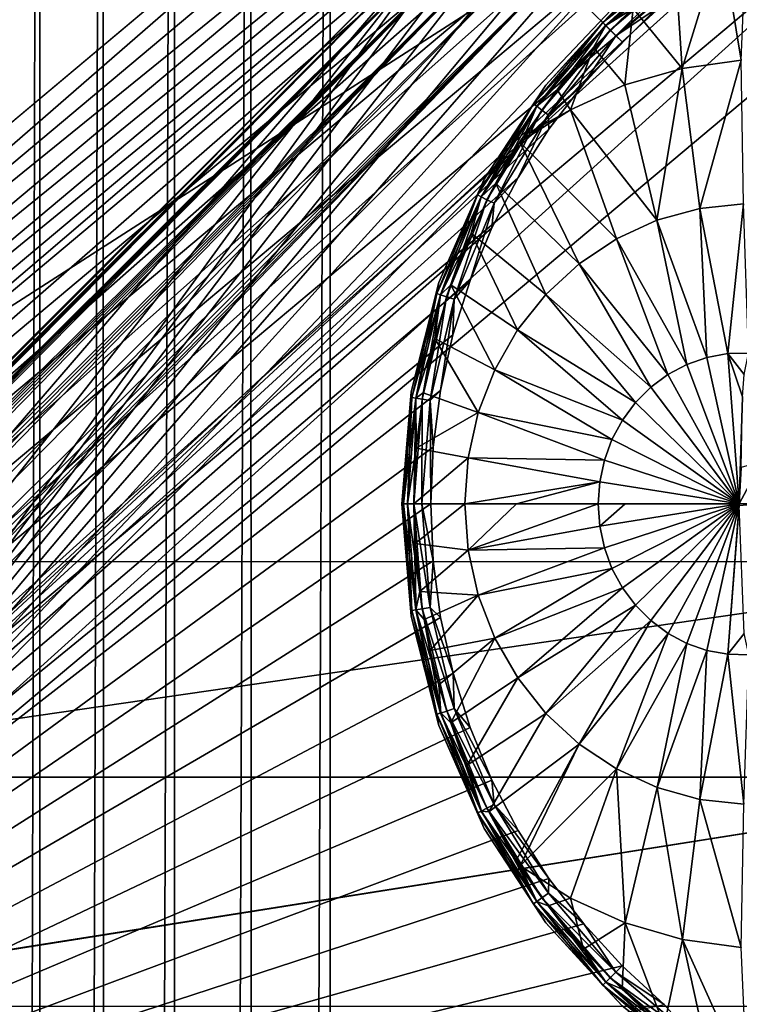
# Model space of a CAD drawing. Header units: metres. Extents: x -206 to 75, y -104 to 104.
# Tile 427 of 656: x -102.42 to -97.41, y 45.5 to 52.35. Entities that reach past the tile are written whole.
import ezdxf

# ---------------------------------------------------------------- set-up
doc = ezdxf.new("R2010")
doc.units = ezdxf.units.M
doc.layers.add('solid_01_1-CONSUMER_THERM_B_125288', color=7, linetype='CONTINUOUS')

msp = doc.modelspace()

# ---------------------------------------------------------------- linework, layer by layer
at = {"layer": 'solid_01_1-CONSUMER_THERM_B_125288'}
for points in [[(-106.887138, 47.939438, 1.5), (-97.174187, 56.091938, 1.5), (-200.514557, 74.966148, 1.5)], [(-102.65712, 64.672234), (-102.284088, 64.263168), (-102.638596, -64.711922)], [(-102.284088, 64.263168), (-102.265686, -64.30275), (-102.638596, -64.711922)], [(-102.284088, 64.263168), (-101.842255, 63.929611), (-102.265686, -64.30275)], [(-101.842255, 63.929611), (-101.823944, -63.969063), (-102.265686, -64.30275)], [(-101.842255, 63.929611), (-101.346649, 63.682919), (-101.823944, -63.969063)], [(-101.346649, 63.682919), (-101.328407, -63.722233), (-101.823944, -63.969063)], [(-101.346649, 63.682919), (-100.814156, 63.531498), (-101.328407, -63.722233)], [(-76.404617, 63.580017, 75.400002), (-185.604614, 63.572178, 75.400002), (-92.716316, 42.429672, 75.400002)], [(-185.604614, 63.572178, 75.400002), (-93.500069, 42.491352, 75.400002), (-92.716316, 42.429672, 75.400002)], [(-185.604614, 63.572178, 75.400002), (-168.500076, 42.491318, 75.400002), (-93.500069, 42.491352, 75.400002)], [(-100.814156, 63.531498), (-100.795959, -63.570656), (-101.328407, -63.722233)], [(-100.814156, 63.531498), (-100.262909, 63.480499), (-100.795959, -63.570656)], [(-100.262909, 63.480499), (-100.244728, -63.519501), (-100.795959, -63.570656)], [(-96.262909, 63.481071), (-100.244728, -63.519501), (-100.262909, 63.480499)], [(-96.262909, 63.481071), (-96.244728, -63.518929), (-100.244728, -63.519501)], [(-106.74334, 47.768116, 1.525335), (-97.174187, 56.091938, 1.5), (-106.887138, 47.939438, 1.5)], [(-97.030815, 55.921124, 1.525184), (-97.174187, 56.091938, 1.5), (-106.74334, 47.768116, 1.525335)], [(-96.894142, 55.758289, 1.599859), (-97.030815, 55.921124, 1.525184), (-106.74334, 47.768116, 1.525335)], [(-96.894142, 55.758289, 1.599859), (-106.74334, 47.768116, 1.525335), (-106.606697, 47.605324, 1.600154)], [(-96.77169, 55.612396, 1.720235), (-96.894142, 55.758289, 1.599859), (-106.606697, 47.605324, 1.600154)], [(-96.77169, 55.612396, 1.720235), (-106.606697, 47.605324, 1.600154), (-106.484299, 47.459492, 1.720659)], [(-96.66967, 55.490849, 1.8802), (-96.77169, 55.612396, 1.720235), (-106.484299, 47.459492, 1.720659)], [(-96.66967, 55.490849, 1.8802), (-106.484299, 47.459492, 1.720659), (-106.382347, 47.338028, 1.880731)], [(-96.66967, 55.490849, 1.8802), (-106.382347, 47.338028, 1.880731), (-106.306274, 47.247391, 2.071429)], [(-96.66967, 55.490849, 1.8802), (-106.306274, 47.247391, 2.071429), (-96.593323, 55.399895, 2.071429)], [(-96.593323, 55.399895, 2.071429), (-106.306274, 47.247391, 2.071429), (-106.15197, 47.063553, 2.474663)], [(-96.439018, 55.216053, 2.474663), (-96.593323, 55.399895, 2.071429), (-106.15197, 47.063553, 2.474663)], [(-96.439018, 55.216053, 2.474663), (-106.15197, 47.063553, 2.474663), (-105.951935, 46.825233, 2.825941)], [(-96.23877, 54.97747, 2.826262), (-96.439018, 55.216053, 2.474663), (-105.951935, 46.825233, 2.825941)], [(-94.904015, 55.228691, 72.400002), (-105.25354, 48.577946, 72.400002), (-102.325867, 53.848759, 72.400002)], [(-94.904015, 55.228691, 72.400002), (-94.903542, 48.57869, 72.400002), (-105.25354, 48.577946, 72.400002)], [(-96.23877, 54.97747, 2.826262), (-105.951935, 46.825233, 2.825941), (-105.713226, 46.540829, 3.112886)], [(-95.999763, 54.692722, 3.113388), (-96.23877, 54.97747, 2.826262), (-105.713226, 46.540829, 3.112886)], [(-95.481506, 54.962761, 3.5), (-95.141167, 53.669785, 3.5), (-104.854118, 45.517281, 3.5)], [(-95.481506, 54.962761, 3.5), (-104.854118, 45.517281, 3.5), (-95.949623, 54.907352, 3.5)], [(-95.949623, 54.907352, 3.5), (-104.854118, 45.517281, 3.5), (-96.411331, 54.815514, 3.5)], [(-96.411331, 54.815514, 3.5), (-104.854118, 45.517281, 3.5), (-96.865028, 54.687561, 3.5)], [(-95.999763, 54.692722, 3.113388), (-105.713226, 46.540829, 3.112886), (-105.444244, 46.220364, 3.325387)], [(-95.730453, 54.371861, 3.325905), (-95.999763, 54.692722, 3.113388), (-105.444244, 46.220364, 3.325387)], [(-96.865028, 54.687561, 3.5), (-104.854118, 45.517281, 3.5), (-97.306938, 54.524525, 3.5)], [(-97.306938, 54.524525, 3.5), (-104.854118, 45.517281, 3.5), (-97.734703, 54.327328, 3.5)], [(-95.730453, 54.371861, 3.325905), (-105.444244, 46.220364, 3.325387), (-105.154472, 45.875126, 3.455959)], [(-95.440338, 54.026215, 3.45631), (-95.730453, 54.371861, 3.325905), (-105.154472, 45.875126, 3.455959)], [(-97.734703, 54.327328, 3.5), (-104.854118, 45.517281, 3.5), (-98.145988, 54.096996, 3.5)], [(-98.145988, 54.096996, 3.5), (-104.854118, 45.517281, 3.5), (-98.537407, 53.835457, 3.5)], [(-95.440338, 54.026215, 3.45631), (-105.154472, 45.875126, 3.455959), (-104.854118, 45.517281, 3.5)], [(-95.440338, 54.026215, 3.45631), (-104.854118, 45.517281, 3.5), (-95.141167, 53.669785, 3.5)], [(-105.25354, 48.577946, 72.400002), (-102.749229, 53.245037, 72.400002), (-102.325867, 53.848759, 72.400002)], [(-98.537407, 53.835457, 3.5), (-104.854118, 45.517281, 3.5), (-98.9076, 53.543625, 3.5)], [(-98.9076, 53.543625, 3.5), (-104.854118, 45.517281, 3.5), (-99.253479, 53.223888, 3.5)], [(-108.588097, 43.855423, 12.717447), (-99.235924, 53.206337, 12.721427), (-99.253479, 53.223888, 12.5)], [(-108.572327, 43.885719, 12.664712), (-108.588097, 43.855423, 12.717447), (-99.253479, 53.223888, 12.5)], [(-108.556305, 43.91111, 12.618376), (-108.572327, 43.885719, 12.664712), (-99.253479, 53.223888, 12.5)], [(-108.54277, 43.930534, 12.575701), (-108.556305, 43.91111, 12.618376), (-99.253479, 53.223888, 12.5)], [(-108.534256, 43.942188, 12.535916), (-108.54277, 43.930534, 12.575701), (-99.253479, 53.223888, 12.5)], [(-108.534256, 43.942188, 12.535916), (-99.253479, 53.223888, 12.5), (-108.531647, 43.945709, 12.5)], [(-108.531647, 43.945709, 3.5), (-99.253479, 53.223888, 3.5), (-107.246277, 43.942844, 3.5)], [(-108.531647, 43.945709, 3.5), (-99.253479, 53.223888, 12.5), (-99.253479, 53.223888, 3.5)], [(-108.531647, 43.945709, 3.5), (-108.531647, 43.945709, 12.5), (-99.253479, 53.223888, 12.5)], [(-99.253479, 53.223888, 3.5), (-106.001419, 44.662479, 3.5), (-107.246277, 43.942844, 3.5)], [(-99.253479, 53.223888, 3.5), (-104.854118, 45.517281, 3.5), (-106.001419, 44.662479, 3.5)], [(-108.602119, 43.802258, 12.817101), (-108.60112, 43.783543, 12.856084), (-99.235924, 53.206337, 12.721427)], [(-108.599785, 43.820675, 12.780789), (-108.602119, 43.802258, 12.817101), (-99.235924, 53.206337, 12.721427)], [(-108.60112, 43.783543, 12.856084), (-108.596008, 43.765255, 12.896791), (-99.235924, 53.206337, 12.721427)], [(-108.588097, 43.855423, 12.717447), (-108.599785, 43.820675, 12.780789), (-99.235924, 53.206337, 12.721427)], [(-108.596008, 43.765255, 12.896791), (-99.183731, 53.15414, 12.933075), (-99.235924, 53.206337, 12.721427)], [(-108.596008, 43.765255, 12.896791), (-108.586502, 43.747326, 12.938953), (-99.183731, 53.15414, 12.933075)], [(-108.586502, 43.747326, 12.938953), (-108.572311, 43.729706, 12.982288), (-99.183731, 53.15414, 12.933075)], [(-108.572311, 43.729706, 12.982288), (-108.552582, 43.711796, 13.02775), (-99.183731, 53.15414, 12.933075)], [(-108.552582, 43.711796, 13.02775), (-108.526756, 43.693317, 13.075119), (-99.183731, 53.15414, 12.933075)], [(-108.526756, 43.693317, 13.075119), (-99.09951, 53.069916, 13.122963), (-99.183731, 53.15414, 12.933075)], [(-108.526756, 43.693317, 13.075119), (-108.494141, 43.673916, 13.124171), (-99.09951, 53.069916, 13.122963)], [(-108.494141, 43.673916, 13.124171), (-108.454575, 43.653454, 13.173878), (-99.09951, 53.069916, 13.122963)], [(-108.454575, 43.653454, 13.173878), (-108.408157, 43.631794, 13.223137), (-99.09951, 53.069916, 13.122963)], [(-108.408157, 43.631794, 13.223137), (-108.355202, 43.609009, 13.270741), (-99.09951, 53.069916, 13.122963)], [(-108.355202, 43.609009, 13.270741), (-98.987495, 52.957905, 13.281551), (-99.09951, 53.069916, 13.122963)], [(-97.399971, 52.070324, 17.7449), (-97.359352, 53.013897, 17.260666), (-97.537476, 52.904751, 17.260666)], [(-108.355202, 43.609009, 13.270741), (-108.296829, 43.585407, 13.315196), (-98.987495, 52.957905, 13.281551)], [(-108.296829, 43.585407, 13.315196), (-108.233696, 43.561337, 13.35567), (-98.987495, 52.957905, 13.281551)], [(-108.233696, 43.561337, 13.35567), (-108.166939, 43.537483, 13.39128), (-98.987495, 52.957905, 13.281551)], [(-108.166939, 43.537483, 13.39128), (-98.853317, 52.823727, 13.400871), (-98.987495, 52.957905, 13.281551)], [(-97.810188, 52.01445, 17.615782), (-97.537476, 52.904751, 17.260666), (-97.854874, 52.681149, 17.260666)], [(-97.399971, 52.070324, 17.7449), (-97.537476, 52.904751, 17.260666), (-97.810188, 52.01445, 17.615782)], [(-108.166939, 43.537483, 13.39128), (-108.028168, 43.494442, 13.445751), (-98.853317, 52.823727, 13.400871)], [(-108.028168, 43.494442, 13.445751), (-98.70372, 52.674129, 13.474928), (-98.853317, 52.823727, 13.400871)], [(-97.797615, 52.815762, 13.638197), (-98.363152, 52.332607, 13.638197), (-98.228432, 52.475471, 13.7)], [(-98.343033, 52.312496, 13.582392), (-98.363152, 52.332607, 13.638197), (-97.797615, 52.815762, 13.638197)], [(-98.228432, 52.475471, 17.098219), (-98.363083, 52.332539, 17.160311), (-97.797554, 52.815685, 17.160311)], [(-97.780655, 52.792435, 17.216368), (-97.797554, 52.815685, 17.160311), (-98.363083, 52.332539, 17.160311)], [(-97.780891, 52.792751, 13.582392), (-98.343033, 52.312496, 13.582392), (-97.797615, 52.815762, 13.638197)], [(-97.780655, 52.792435, 17.216368), (-98.363083, 52.332539, 17.160311), (-98.342758, 52.312218, 17.216368)], [(-98.311699, 52.281166, 13.538123), (-98.343033, 52.312496, 13.582392), (-97.780891, 52.792751, 13.582392)], [(-97.780655, 52.792435, 17.216368), (-98.342758, 52.312218, 17.216368), (-97.854874, 52.681149, 17.260666)], [(-97.754837, 52.756908, 13.538123), (-98.311699, 52.281166, 13.538123), (-97.780891, 52.792751, 13.582392)], [(-97.754837, 52.756908, 13.538123), (-98.272217, 52.241695, 13.50973), (-98.311699, 52.281166, 13.538123)], [(-97.754837, 52.756908, 13.538123), (-97.722015, 52.711746, 13.50973), (-98.272217, 52.241695, 13.50973)], [(-108.028168, 43.494442, 13.445751), (-107.893997, 43.464863, 13.477894), (-98.70372, 52.674129, 13.474928)], [(-107.893997, 43.464863, 13.477894), (-107.774193, 43.453541, 13.493205), (-98.70372, 52.674129, 13.474928)], [(-107.774193, 43.453541, 13.493205), (-107.67115, 43.459949, 13.498845), (-98.70372, 52.674129, 13.474928)], [(-107.67115, 43.459949, 13.498845), (-107.581902, 43.481243, 13.5), (-98.70372, 52.674129, 13.474928)], [(-98.70372, 52.674129, 13.474928), (-107.581902, 43.481243, 13.5), (-98.546371, 52.516781, 13.5)], [(-98.342758, 52.312218, 17.216368), (-98.152573, 52.431942, 17.260666), (-97.854874, 52.681149, 17.260666)], [(-98.272217, 52.241695, 13.50973), (-97.722015, 52.711746, 13.50973), (-97.936272, 52.466114, 13.5)], [(-97.810188, 52.01445, 17.615782), (-97.854874, 52.681149, 17.260666), (-98.152573, 52.431942, 17.260666)], [(-98.228889, 52.197865, 13.5), (-98.546371, 52.516781, 13.5), (-107.581902, 43.481243, 13.5)], [(-98.228432, 52.475471, 17.098219), (-98.759674, 51.89822, 17.098219), (-98.363083, 52.332539, 17.160311)], [(-98.759674, 51.89822, 13.7), (-98.759674, 51.89822, 17.098219), (-98.228432, 52.475471, 17.098219)], [(-98.228432, 52.475471, 13.7), (-98.759674, 51.89822, 13.7), (-98.228432, 52.475471, 17.098219)], [(-98.363152, 52.332607, 13.638197), (-98.759674, 51.89822, 13.7), (-98.228432, 52.475471, 13.7)], [(-98.228889, 52.197865, 13.5), (-97.936272, 52.466114, 13.5), (-98.546371, 52.516781, 13.5)], [(-98.272217, 52.241695, 13.50973), (-97.936272, 52.466114, 13.5), (-98.228889, 52.197865, 13.5)], [(-98.342758, 52.312218, 17.216368), (-98.428543, 52.15884, 17.260666), (-98.152573, 52.431942, 17.260666)], [(-98.208931, 51.89901, 17.490274), (-98.152573, 52.431942, 17.260666), (-98.428543, 52.15884, 17.260666)], [(-97.810188, 52.01445, 17.615782), (-98.152573, 52.431942, 17.260666), (-98.208931, 51.89901, 17.490274)], [(-98.363152, 52.332607, 13.638197), (-98.846146, 51.766926, 13.638197), (-98.759674, 51.89822, 13.7)], [(-98.823135, 51.75021, 13.582392), (-98.846146, 51.766926, 13.638197), (-98.363152, 52.332607, 13.638197)], [(-98.759674, 51.89822, 17.098219), (-98.846069, 51.766872, 17.160311), (-98.363083, 52.332539, 17.160311)], [(-98.342758, 52.312218, 17.216368), (-98.363083, 52.332539, 17.160311), (-98.846069, 51.766872, 17.160311)], [(-98.343033, 52.312496, 13.582392), (-98.823135, 51.75021, 13.582392), (-98.363152, 52.332607, 13.638197)], [(-98.342758, 52.312218, 17.216368), (-98.846069, 51.766872, 17.160311), (-98.822815, 51.749981, 17.216368)], [(-98.787277, 51.724171, 13.538123), (-98.823135, 51.75021, 13.582392), (-98.343033, 52.312496, 13.582392)], [(-98.342758, 52.312218, 17.216368), (-98.822815, 51.749981, 17.216368), (-98.428543, 52.15884, 17.260666)], [(-98.311699, 52.281166, 13.538123), (-98.787277, 51.724171, 13.538123), (-98.343033, 52.312496, 13.582392)], [(-98.311699, 52.281166, 13.538123), (-98.742104, 51.69136, 13.50973), (-98.787277, 51.724171, 13.538123)], [(-98.311699, 52.281166, 13.538123), (-98.272217, 52.241695, 13.50973), (-98.742104, 51.69136, 13.50973)], [(-98.497002, 51.905132, 13.5), (-98.228889, 52.197865, 13.5), (-107.581902, 43.481243, 13.5)], [(-98.742104, 51.69136, 13.50973), (-98.272217, 52.241695, 13.50973), (-98.497002, 51.905132, 13.5)], [(-98.272217, 52.241695, 13.50973), (-98.228889, 52.197865, 13.5), (-98.497002, 51.905132, 13.5)], [(-98.822815, 51.749981, 17.216368), (-98.68087, 51.86372, 17.260666), (-98.428543, 52.15884, 17.260666)], [(-98.588364, 51.726265, 17.370842), (-98.428543, 52.15884, 17.260666), (-98.68087, 51.86372, 17.260666)], [(-98.208931, 51.89901, 17.490274), (-98.428543, 52.15884, 17.260666), (-98.588364, 51.726265, 17.370842)], [(-97.399971, 52.070324, 17.7449), (-97.810188, 52.01445, 17.615782), (-97.688469, 51.038456, 18.015265)], [(-97.399971, 52.070324, 17.7449), (-97.688469, 51.038456, 18.015265), (-97.382317, 51.071915, 18.111628)], [(-97.810188, 52.01445, 17.615782), (-98.208931, 51.89901, 17.490274), (-97.986069, 50.956024, 17.921593)], [(-97.810188, 52.01445, 17.615782), (-97.986069, 50.956024, 17.921593), (-97.688469, 51.038456, 18.015265)], [(-98.738586, 51.590145, 13.5), (-98.497002, 51.905132, 13.5), (-107.581902, 43.481243, 13.5)], [(-98.759674, 51.89822, 17.098219), (-99.18866, 51.241398, 17.098219), (-98.846069, 51.766872, 17.160311)], [(-99.18866, 51.241398, 13.7), (-99.18866, 51.241398, 17.098219), (-98.759674, 51.89822, 17.098219)], [(-98.759674, 51.89822, 13.7), (-99.18866, 51.241398, 13.7), (-98.759674, 51.89822, 17.098219)], [(-98.846146, 51.766926, 13.638197), (-99.18866, 51.241398, 13.7), (-98.759674, 51.89822, 13.7)], [(-98.822815, 51.749981, 17.216368), (-98.907829, 51.548592, 17.260666), (-98.68087, 51.86372, 17.260666)], [(-98.588364, 51.726265, 17.370842), (-98.68087, 51.86372, 17.260666), (-98.907829, 51.548592, 17.260666)], [(-98.742104, 51.69136, 13.50973), (-98.497002, 51.905132, 13.5), (-98.738586, 51.590145, 13.5)], [(-98.208931, 51.89901, 17.490274), (-98.588364, 51.726265, 17.370842), (-97.986069, 50.956024, 17.921593)], [(-98.846146, 51.766926, 13.638197), (-99.234703, 51.132656, 13.638197), (-99.18866, 51.241398, 13.7)], [(-99.209358, 51.119747, 13.582392), (-99.234703, 51.132656, 13.638197), (-98.846146, 51.766926, 13.638197)], [(-99.18866, 51.241398, 17.098219), (-99.234619, 51.132614, 17.160311), (-98.846069, 51.766872, 17.160311)], [(-98.822815, 51.749981, 17.216368), (-98.846069, 51.766872, 17.160311), (-99.234619, 51.132614, 17.160311)], [(-98.822815, 51.749981, 17.216368), (-99.234619, 51.132614, 17.160311), (-99.209007, 51.119568, 17.216368)], [(-98.823135, 51.75021, 13.582392), (-99.209358, 51.119747, 13.582392), (-98.846146, 51.766926, 13.638197)], [(-99.169876, 51.099636, 13.538123), (-99.209358, 51.119747, 13.582392), (-98.823135, 51.75021, 13.582392)], [(-98.822815, 51.749981, 17.216368), (-99.209007, 51.119568, 17.216368), (-98.907829, 51.548592, 17.260666)], [(-98.787277, 51.724171, 13.538123), (-99.169876, 51.099636, 13.538123), (-98.823135, 51.75021, 13.582392)], [(-98.787277, 51.724171, 13.538123), (-99.120125, 51.074295, 13.50973), (-99.169876, 51.099636, 13.538123)], [(-98.787277, 51.724171, 13.538123), (-98.742104, 51.69136, 13.50973), (-99.120125, 51.074295, 13.50973)], [(-98.588364, 51.726265, 17.370842), (-98.907829, 51.548592, 17.260666), (-98.939522, 51.499825, 17.260666)], [(-98.588364, 51.726265, 17.370842), (-98.939522, 51.499825, 17.260666), (-98.268036, 50.826584, 17.83284)], [(-98.588364, 51.726265, 17.370842), (-98.268036, 50.826584, 17.83284), (-97.986069, 50.956024, 17.921593)], [(-99.120125, 51.074295, 13.50973), (-98.742104, 51.69136, 13.50973), (-98.951797, 51.255302, 13.5)], [(-98.742104, 51.69136, 13.50973), (-98.738586, 51.590145, 13.5), (-98.951797, 51.255302, 13.5)], [(-98.951797, 51.255302, 13.5), (-98.738586, 51.590145, 13.5), (-107.581902, 43.481243, 13.5)], [(-99.209007, 51.119568, 17.216368), (-98.939522, 51.499825, 17.260666), (-98.907829, 51.548592, 17.260666)], [(-99.209007, 51.119568, 17.216368), (-99.107826, 51.215626, 17.260666), (-98.939522, 51.499825, 17.260666)], [(-98.527649, 50.653217, 17.75112), (-98.939522, 51.499825, 17.260666), (-99.107826, 51.215626, 17.260666)], [(-98.268036, 50.826584, 17.83284), (-98.939522, 51.499825, 17.260666), (-98.527649, 50.653217, 17.75112)], [(-99.135002, 50.903152, 13.5), (-98.951797, 51.255302, 13.5), (-107.581902, 43.481243, 13.5)], [(-99.18866, 51.241398, 17.098219), (-99.503693, 50.522926, 17.098219), (-99.234619, 51.132614, 17.160311)], [(-99.503693, 50.522926, 13.7), (-99.503693, 50.522926, 17.098219), (-99.18866, 51.241398, 17.098219)], [(-99.18866, 51.241398, 13.7), (-99.503693, 50.522926, 13.7), (-99.18866, 51.241398, 17.098219)], [(-99.234703, 51.132656, 13.638197), (-99.503693, 50.522926, 13.7), (-99.18866, 51.241398, 13.7)], [(-99.120125, 51.074295, 13.50973), (-98.951797, 51.255302, 13.5), (-99.135002, 50.903152, 13.5)], [(-99.209007, 51.119568, 17.216368), (-99.279457, 50.867161, 17.260666), (-99.107826, 51.215626, 17.260666)], [(-98.758743, 50.440048, 17.678375), (-99.107826, 51.215626, 17.260666), (-99.279457, 50.867161, 17.260666)], [(-98.527649, 50.653217, 17.75112), (-99.107826, 51.215626, 17.260666), (-98.758743, 50.440048, 17.678375)], [(-99.234703, 51.132656, 13.638197), (-99.519257, 50.445412, 13.638197), (-99.503693, 50.522926, 13.7)], [(-99.492203, 50.436626, 13.582392), (-99.519257, 50.445412, 13.638197), (-99.234703, 51.132656, 13.638197)], [(-99.503693, 50.522926, 17.098219), (-99.519165, 50.445381, 17.160311), (-99.234619, 51.132614, 17.160311)], [(-99.209007, 51.119568, 17.216368), (-99.234619, 51.132614, 17.160311), (-99.519165, 50.445381, 17.160311)], [(-99.209007, 51.119568, 17.216368), (-99.519165, 50.445381, 17.160311), (-99.491829, 50.436504, 17.216368)], [(-99.209358, 51.119747, 13.582392), (-99.492203, 50.436626, 13.582392), (-99.234703, 51.132656, 13.638197)], [(-99.450058, 50.422939, 13.538123), (-99.492203, 50.436626, 13.582392), (-99.209358, 51.119747, 13.582392)], [(-99.209007, 51.119568, 17.216368), (-99.491829, 50.436504, 17.216368), (-99.279457, 50.867161, 17.260666)], [(-99.169876, 51.099636, 13.538123), (-99.450058, 50.422939, 13.538123), (-99.209358, 51.119747, 13.582392)], [(-99.169876, 51.099636, 13.538123), (-99.396957, 50.405693, 13.50973), (-99.450058, 50.422939, 13.538123)], [(-99.169876, 51.099636, 13.538123), (-99.120125, 51.074295, 13.50973), (-99.396957, 50.405693, 13.50973)], [(-99.396957, 50.405693, 13.50973), (-99.120125, 51.074295, 13.50973), (-99.286819, 50.536381, 13.5)], [(-99.120125, 51.074295, 13.50973), (-99.135002, 50.903152, 13.5), (-99.286819, 50.536381, 13.5)], [(-97.688469, 51.038456, 18.015265), (-97.986069, 50.956024, 17.921593), (-97.637848, 50.000729, 18.25009)], [(-97.382317, 51.071915, 18.111628), (-97.688469, 51.038456, 18.015265), (-97.492691, 50.027512, 18.295778)], [(-97.688469, 51.038456, 18.015265), (-97.637848, 50.000729, 18.25009), (-97.492691, 50.027512, 18.295778)], [(-97.382317, 51.071915, 18.111628), (-97.492691, 50.027512, 18.295778), (-97.347664, 50.031719, 18.341442)], [(-97.986069, 50.956024, 17.921593), (-98.268036, 50.826584, 17.83284), (-97.777702, 49.951939, 18.20607)], [(-97.986069, 50.956024, 17.921593), (-97.777702, 49.951939, 18.20607), (-97.637848, 50.000729, 18.25009)], [(-99.286819, 50.536381, 13.5), (-99.135002, 50.903152, 13.5), (-107.581902, 43.481243, 13.5)], [(-99.491829, 50.436504, 17.216368), (-99.421509, 50.50563, 17.260666), (-99.279457, 50.867161, 17.260666)], [(-98.955803, 50.192154, 17.616339), (-99.279457, 50.867161, 17.260666), (-99.421509, 50.50563, 17.260666)], [(-98.758743, 50.440048, 17.678375), (-99.279457, 50.867161, 17.260666), (-98.955803, 50.192154, 17.616339)], [(-98.268036, 50.826584, 17.83284), (-98.527649, 50.653217, 17.75112), (-97.909225, 49.882198, 18.164671)], [(-98.268036, 50.826584, 17.83284), (-97.909225, 49.882198, 18.164671), (-97.777702, 49.951939, 18.20607)], [(-98.527649, 50.653217, 17.75112), (-98.758743, 50.440048, 17.678375), (-98.029579, 49.793011, 18.126785)], [(-98.527649, 50.653217, 17.75112), (-98.029579, 49.793011, 18.126785), (-97.909225, 49.882198, 18.164671)], [(-99.406097, 50.157764, 13.5), (-99.286819, 50.536381, 13.5), (-107.581902, 43.481243, 13.5)], [(-99.503693, 50.522926, 17.098219), (-99.696167, 49.762402, 17.098219), (-99.519165, 50.445381, 17.160311)], [(-99.696167, 49.762402, 13.7), (-99.696167, 49.762402, 17.098219), (-99.503693, 50.522926, 17.098219)], [(-99.503693, 50.522926, 13.7), (-99.696167, 49.762402, 13.7), (-99.503693, 50.522926, 17.098219)], [(-99.519257, 50.445412, 13.638197), (-99.696167, 49.762402, 13.7), (-99.503693, 50.522926, 13.7)], [(-99.491829, 50.436504, 17.216368), (-99.533005, 50.133541, 17.260666), (-99.421509, 50.50563, 17.260666)], [(-99.114151, 49.915432, 17.566486), (-99.421509, 50.50563, 17.260666), (-99.533005, 50.133541, 17.260666)], [(-98.955803, 50.192154, 17.616339), (-99.421509, 50.50563, 17.260666), (-99.114151, 49.915432, 17.566486)], [(-99.396957, 50.405693, 13.50973), (-99.286819, 50.536381, 13.5), (-99.406097, 50.157764, 13.5)], [(-99.519257, 50.445412, 13.638197), (-99.692795, 49.722111, 13.638197), (-99.696167, 49.762402, 13.7)], [(-99.696167, 49.762402, 17.098219), (-99.692703, 49.722099, 17.160311), (-99.519165, 50.445381, 17.160311)], [(-99.664696, 49.717667, 13.582392), (-99.692795, 49.722111, 13.638197), (-99.519257, 50.445412, 13.638197)], [(-99.491829, 50.436504, 17.216368), (-99.519165, 50.445381, 17.160311), (-99.692703, 49.722099, 17.160311)], [(-99.491829, 50.436504, 17.216368), (-99.692703, 49.722099, 17.160311), (-99.664307, 49.717606, 17.216368)], [(-99.492203, 50.436626, 13.582392), (-99.664696, 49.717667, 13.582392), (-99.519257, 50.445412, 13.638197)], [(-99.620934, 49.710743, 13.538123), (-99.664696, 49.717667, 13.582392), (-99.492203, 50.436626, 13.582392)], [(-99.491829, 50.436504, 17.216368), (-99.664307, 49.717606, 17.216368), (-99.533005, 50.133541, 17.260666)], [(-99.450058, 50.422939, 13.538123), (-99.620934, 49.710743, 13.538123), (-99.492203, 50.436626, 13.582392)], [(-99.450058, 50.422939, 13.538123), (-99.565788, 49.702015, 13.50973), (-99.620934, 49.710743, 13.538123)], [(-99.450058, 50.422939, 13.538123), (-99.396957, 50.405693, 13.50973), (-99.565788, 49.702015, 13.50973)], [(-99.565788, 49.702015, 13.50973), (-99.396957, 50.405693, 13.50973), (-99.491905, 49.770237, 13.5)], [(-99.396957, 50.405693, 13.50973), (-99.406097, 50.157764, 13.5), (-99.491905, 49.770237, 13.5)], [(-98.758743, 50.440048, 17.678375), (-98.955803, 50.192154, 17.616339), (-98.136177, 49.686302, 18.093229)], [(-98.758743, 50.440048, 17.678375), (-98.136177, 49.686302, 18.093229), (-98.029579, 49.793011, 18.126785)], [(-99.491905, 49.770237, 13.5), (-99.406097, 50.157764, 13.5), (-107.581902, 43.481243, 13.5)], [(-99.664307, 49.717606, 17.216368), (-99.613167, 49.75346, 17.260666), (-99.533005, 50.133541, 17.260666)], [(-99.230019, 49.616467, 17.530006), (-99.533005, 50.133541, 17.260666), (-99.613167, 49.75346, 17.260666)], [(-99.114151, 49.915432, 17.566486), (-99.533005, 50.133541, 17.260666), (-99.230019, 49.616467, 17.530006)], [(-98.955803, 50.192154, 17.616339), (-99.114151, 49.915432, 17.566486), (-98.226715, 49.564373, 18.064728)], [(-98.955803, 50.192154, 17.616339), (-98.226715, 49.564373, 18.064728), (-98.136177, 49.686302, 18.093229)], [(-97.412643, 48.980907, 18.393747), (-97.637848, 50.000729, 18.25009), (-97.777702, 49.951939, 18.20607)], [(-97.412643, 48.980907, 18.393747), (-97.492691, 50.027512, 18.295778), (-97.637848, 50.000729, 18.25009)], [(-97.37915, 49.883163, 18.350796), (-97.347664, 50.031719, 18.341442), (-97.492691, 50.027512, 18.295778)], [(-97.389297, 49.726936, 18.364573), (-97.37915, 49.883163, 18.350796), (-97.492691, 50.027512, 18.295778)], [(-97.412643, 48.980907, 18.393747), (-97.389297, 49.726936, 18.364573), (-97.492691, 50.027512, 18.295778)], [(-97.412643, 48.980907, 18.393747), (-97.777702, 49.951939, 18.20607), (-97.909225, 49.882198, 18.164671)], [(-99.114151, 49.915432, 17.566486), (-99.230019, 49.616467, 17.530006), (-98.299232, 49.429855, 18.041895)], [(-99.114151, 49.915432, 17.566486), (-98.299232, 49.429855, 18.041895), (-98.226715, 49.564373, 18.064728)], [(-97.412643, 48.980907, 18.393747), (-97.909225, 49.882198, 18.164671), (-98.029579, 49.793011, 18.126785)], [(-97.412643, 48.980907, 18.393747), (-98.029579, 49.793011, 18.126785), (-98.136177, 49.686302, 18.093229)], [(-99.543625, 49.376633, 13.5), (-99.491905, 49.770237, 13.5), (-107.581902, 43.481243, 13.5)], [(-99.696167, 49.762402, 17.098219), (-99.760834, 48.980572, 13.7), (-99.760834, 48.980572, 17.098219)], [(-99.696167, 49.762402, 17.098219), (-99.760834, 48.980572, 17.098219), (-99.692703, 49.722099, 17.160311)], [(-99.696167, 49.762402, 13.7), (-99.760834, 48.980572, 13.7), (-99.696167, 49.762402, 17.098219)], [(-99.751045, 48.980572, 13.638197), (-99.760834, 48.980572, 13.7), (-99.696167, 49.762402, 13.7)], [(-99.692703, 49.722099, 17.160311), (-99.760834, 48.980572, 17.098219), (-99.750954, 48.980572, 17.160311)], [(-99.692795, 49.722111, 13.638197), (-99.751045, 48.980572, 13.638197), (-99.696167, 49.762402, 13.7)], [(-99.722603, 48.980576, 13.582392), (-99.751045, 48.980572, 13.638197), (-99.692795, 49.722111, 13.638197)], [(-99.664307, 49.717606, 17.216368), (-99.692703, 49.722099, 17.160311), (-99.750954, 48.980572, 17.160311)], [(-99.664307, 49.717606, 17.216368), (-99.750954, 48.980572, 17.160311), (-99.722206, 48.980576, 17.216368)], [(-99.664696, 49.717667, 13.582392), (-99.722603, 48.980576, 13.582392), (-99.692795, 49.722111, 13.638197)], [(-99.678291, 48.980583, 13.538123), (-99.722603, 48.980576, 13.582392), (-99.664696, 49.717667, 13.582392)], [(-99.664307, 49.717606, 17.216368), (-99.722206, 48.980576, 17.216368), (-99.661423, 49.368359, 17.260666)], [(-99.620934, 49.710743, 13.538123), (-99.678291, 48.980583, 13.538123), (-99.664696, 49.717667, 13.582392)], [(-99.664307, 49.717606, 17.216368), (-99.661423, 49.368359, 17.260666), (-99.613167, 49.75346, 17.260666)], [(-99.230019, 49.616467, 17.530006), (-99.613167, 49.75346, 17.260666), (-99.661423, 49.368359, 17.260666)], [(-99.565788, 49.702015, 13.50973), (-99.491905, 49.770237, 13.5), (-99.543625, 49.376633, 13.5)], [(-97.412643, 48.980907, 18.393747), (-97.399307, 49.234032, 18.393747), (-97.389297, 49.726936, 18.364573)], [(-99.620934, 49.710743, 13.538123), (-99.622459, 48.980591, 13.50973), (-99.678291, 48.980583, 13.538123)], [(-99.620934, 49.710743, 13.538123), (-99.565788, 49.702015, 13.50973), (-99.622459, 48.980591, 13.50973)], [(-99.622459, 48.980591, 13.50973), (-99.565788, 49.702015, 13.50973), (-99.560837, 48.980598, 13.5)], [(-99.565788, 49.702015, 13.50973), (-99.543625, 49.376633, 13.5), (-99.560837, 48.980598, 13.5)], [(-97.412643, 48.980907, 18.393747), (-98.136177, 49.686302, 18.093229), (-98.226715, 49.564373, 18.064728)], [(-99.230019, 49.616467, 17.530006), (-99.661423, 49.368359, 17.260666), (-99.300636, 49.302376, 17.507765)], [(-99.230019, 49.616467, 17.530006), (-99.300636, 49.302376, 17.507765), (-98.35218, 49.285648, 18.025227)], [(-99.230019, 49.616467, 17.530006), (-98.35218, 49.285648, 18.025227), (-98.299232, 49.429855, 18.041895)], [(-97.412643, 48.980907, 18.393747), (-98.226715, 49.564373, 18.064728), (-98.299232, 49.429855, 18.041895)], [(-99.560837, 48.980598, 13.5), (-99.543625, 49.376633, 13.5), (-107.581902, 43.481243, 13.5)], [(-97.412643, 48.980907, 18.393747), (-98.299232, 49.429855, 18.041895), (-98.35218, 49.285648, 18.025227)], [(-99.661423, 49.368359, 17.260666), (-99.722206, 48.980576, 17.216368), (-99.677505, 48.980583, 17.260666)], [(-99.300636, 49.302376, 17.507765), (-99.661423, 49.368359, 17.260666), (-99.677505, 48.980583, 17.260666)], [(-99.300636, 49.302376, 17.507765), (-99.677505, 48.980583, 17.260666), (-99.324341, 48.980633, 17.500288)], [(-99.300636, 49.302376, 17.507765), (-99.324341, 48.980633, 17.500288), (-98.384399, 49.134869, 18.015078)], [(-99.300636, 49.302376, 17.507765), (-98.384399, 49.134869, 18.015078), (-98.35218, 49.285648, 18.025227)], [(-97.412643, 48.980907, 18.393747), (-98.35218, 49.285648, 18.025227), (-98.384399, 49.134869, 18.015078)], [(-97.256905, 49.276005, 18.426382), (-97.399307, 49.234032, 18.393747), (-97.412643, 48.980907, 18.393747)], [(-97.256905, 49.276005, 18.426382), (-97.412643, 48.980907, 18.393747), (-97.275787, 48.980927, 18.426445)], [(-99.324341, 48.980633, 17.500288), (-98.964088, 48.980686, 17.717789), (-98.384399, 49.134869, 18.015078)], [(-98.964088, 48.980686, 17.717789), (-98.395203, 48.980766, 18.011671), (-98.384399, 49.134869, 18.015078)], [(-97.412643, 48.980907, 18.393747), (-98.384399, 49.134869, 18.015078), (-98.395203, 48.980766, 18.011671)], [(-99.543472, 48.584087, 13.5), (-99.560837, 48.980598, 13.5), (-107.581902, 43.481243, 13.5)], [(-99.695938, 48.198727, 13.7), (-99.695938, 48.198727, 17.098219), (-99.760834, 48.980572, 17.098219)], [(-99.750954, 48.980572, 17.160311), (-99.760834, 48.980572, 17.098219), (-99.695938, 48.198727, 17.098219)], [(-99.760834, 48.980572, 13.7), (-99.695938, 48.198727, 13.7), (-99.760834, 48.980572, 17.098219)], [(-99.692581, 48.239048, 13.638197), (-99.695938, 48.198727, 13.7), (-99.760834, 48.980572, 13.7)], [(-99.692581, 48.239048, 13.638197), (-99.760834, 48.980572, 13.7), (-99.751045, 48.980572, 13.638197)], [(-99.66449, 48.2435, 13.582392), (-99.751045, 48.980572, 13.638197), (-99.722603, 48.980576, 13.582392)], [(-99.66449, 48.2435, 13.582392), (-99.692581, 48.239048, 13.638197), (-99.751045, 48.980572, 13.638197)], [(-99.722206, 48.980576, 17.216368), (-99.750954, 48.980572, 17.160311), (-99.69249, 48.239063, 17.160311)], [(-99.69249, 48.239063, 17.160311), (-99.750954, 48.980572, 17.160311), (-99.695938, 48.198727, 17.098219)], [(-99.62072, 48.250439, 13.538123), (-99.722603, 48.980576, 13.582392), (-99.678291, 48.980583, 13.538123)], [(-99.62072, 48.250439, 13.538123), (-99.66449, 48.2435, 13.582392), (-99.722603, 48.980576, 13.582392)], [(-99.722206, 48.980576, 17.216368), (-99.664101, 48.243565, 17.216368), (-99.677505, 48.980583, 17.260666)], [(-99.722206, 48.980576, 17.216368), (-99.69249, 48.239063, 17.160311), (-99.664101, 48.243565, 17.216368)], [(-99.565582, 48.259182, 13.50973), (-99.678291, 48.980583, 13.538123), (-99.622459, 48.980591, 13.50973)], [(-99.62072, 48.250439, 13.538123), (-99.678291, 48.980583, 13.538123), (-99.565582, 48.259182, 13.50973)], [(-99.324341, 48.980633, 17.500288), (-99.677505, 48.980583, 17.260666), (-99.669327, 48.705154, 17.260666)], [(-99.664101, 48.243565, 17.216368), (-99.669327, 48.705154, 17.260666), (-99.677505, 48.980583, 17.260666)], [(-99.300552, 48.658897, 17.507759), (-99.324341, 48.980633, 17.500288), (-99.669327, 48.705154, 17.260666)], [(-99.622459, 48.980591, 13.50973), (-99.560837, 48.980598, 13.5), (-99.543472, 48.584087, 13.5)], [(-99.565582, 48.259182, 13.50973), (-99.622459, 48.980591, 13.50973), (-99.543472, 48.584087, 13.5)], [(-99.300552, 48.658897, 17.507759), (-98.964088, 48.980686, 17.717789), (-99.324341, 48.980633, 17.500288)], [(-99.300552, 48.658897, 17.507759), (-98.395203, 48.980766, 18.011671), (-98.964088, 48.980686, 17.717789)], [(-99.300552, 48.658897, 17.507759), (-98.384354, 48.826668, 18.015078), (-98.395203, 48.980766, 18.011671)], [(-98.206291, 48.980793, 18.096907), (-97.412643, 48.980907, 18.393747), (-98.395203, 48.980766, 18.011671)], [(-98.384354, 48.826668, 18.015078), (-98.206291, 48.980793, 18.096907), (-98.395203, 48.980766, 18.011671)], [(-98.384354, 48.826668, 18.015078), (-97.412643, 48.980907, 18.393747), (-98.206291, 48.980793, 18.096907)], [(-98.384354, 48.826668, 18.015078), (-98.352089, 48.675896, 18.025227), (-97.412643, 48.980907, 18.393747)], [(-98.352089, 48.675896, 18.025227), (-98.29911, 48.531704, 18.041895), (-97.412643, 48.980907, 18.393747)], [(-98.29911, 48.531704, 18.041895), (-98.226547, 48.397209, 18.064728), (-97.412643, 48.980907, 18.393747)], [(-98.226547, 48.397209, 18.064728), (-98.135979, 48.275303, 18.093229), (-97.412643, 48.980907, 18.393747)], [(-98.135979, 48.275303, 18.093229), (-98.02935, 48.168625, 18.126783), (-97.412643, 48.980907, 18.393747)], [(-98.02935, 48.168625, 18.126783), (-97.908966, 48.079472, 18.164671), (-97.412643, 48.980907, 18.393747)], [(-97.908966, 48.079472, 18.164671), (-97.777428, 48.009769, 18.20607), (-97.412643, 48.980907, 18.393747)], [(-97.777428, 48.009769, 18.20607), (-97.637566, 47.961018, 18.250088), (-97.412643, 48.980907, 18.393747)], [(-97.637566, 47.961018, 18.250088), (-97.492393, 47.934277, 18.295778), (-97.412643, 48.980907, 18.393747)], [(-97.492393, 47.934277, 18.295778), (-97.412613, 48.968758, 18.393747), (-97.412643, 48.980907, 18.393747)], [(-97.492393, 47.934277, 18.295778), (-97.378891, 48.078613, 18.350792), (-97.412613, 48.968758, 18.393747)], [(-97.412613, 48.968758, 18.393747), (-97.275787, 48.980927, 18.426445), (-97.412643, 48.980907, 18.393747)], [(-99.300552, 48.658897, 17.507759), (-98.352089, 48.675896, 18.025227), (-98.384354, 48.826668, 18.015078)], [(-99.664101, 48.243565, 17.216368), (-99.637398, 48.370754, 17.260666), (-99.669327, 48.705154, 17.260666)], [(-99.300552, 48.658897, 17.507759), (-99.669327, 48.705154, 17.260666), (-99.637398, 48.370754, 17.260666)], [(-99.300552, 48.658897, 17.507759), (-99.637398, 48.370754, 17.260666), (-99.229843, 48.344826, 17.530001)], [(-99.300552, 48.658897, 17.507759), (-99.229843, 48.344826, 17.530001), (-98.352089, 48.675896, 18.025227)], [(-99.229843, 48.344826, 17.530001), (-98.29911, 48.531704, 18.041895), (-98.352089, 48.675896, 18.025227)], [(-99.491608, 48.190567, 13.5), (-99.543472, 48.584087, 13.5), (-107.581902, 43.481243, 13.5)], [(-105.25354, 48.577946, 69.900002), (-105.25354, 48.577946, 72.400002), (-94.903542, 48.57869, 72.400002)], [(-105.25354, 48.577946, 69.900002), (-94.903542, 48.57869, 72.400002), (-94.903542, 48.57869, 69.900002)], [(-105.253433, 47.077946, 69.900002), (-105.25354, 48.577946, 69.900002), (-94.903542, 48.57869, 69.900002)], [(-105.253433, 47.077946, 69.900002), (-94.903542, 48.57869, 69.900002), (-94.903435, 47.07869, 69.900002)], [(-99.565582, 48.259182, 13.50973), (-99.543472, 48.584087, 13.5), (-99.491608, 48.190567, 13.5)], [(-99.229843, 48.344826, 17.530001), (-99.113892, 48.045891, 17.566483), (-98.29911, 48.531704, 18.041895)], [(-99.113892, 48.045891, 17.566483), (-98.226547, 48.397209, 18.064728), (-98.29911, 48.531704, 18.041895)], [(-99.664101, 48.243565, 17.216368), (-99.607506, 48.175995, 17.260666), (-99.637398, 48.370754, 17.260666)], [(-99.229843, 48.344826, 17.530001), (-99.637398, 48.370754, 17.260666), (-99.607506, 48.175995, 17.260666)], [(-99.229843, 48.344826, 17.530001), (-99.607506, 48.175995, 17.260666), (-99.564461, 47.960339, 17.260666)], [(-99.229843, 48.344826, 17.530001), (-99.564461, 47.960339, 17.260666), (-99.113892, 48.045891, 17.566483)], [(-99.113892, 48.045891, 17.566483), (-98.95546, 47.769211, 17.616335), (-98.226547, 48.397209, 18.064728)], [(-98.95546, 47.769211, 17.616335), (-98.135979, 48.275303, 18.093229), (-98.226547, 48.397209, 18.064728)], [(-99.518745, 47.515827, 17.160311), (-99.69249, 48.239063, 17.160311), (-99.695938, 48.198727, 17.098219)], [(-99.692581, 48.239048, 13.638197), (-99.518837, 47.5158, 13.638197), (-99.695938, 48.198727, 13.7)], [(-99.66449, 48.2435, 13.582392), (-99.491783, 47.524593, 13.582392), (-99.692581, 48.239048, 13.638197)], [(-99.491783, 47.524593, 13.582392), (-99.518837, 47.5158, 13.638197), (-99.692581, 48.239048, 13.638197)], [(-99.664101, 48.243565, 17.216368), (-99.69249, 48.239063, 17.160311), (-99.518745, 47.515827, 17.160311)], [(-99.62072, 48.250439, 13.538123), (-99.449646, 47.538292, 13.538123), (-99.66449, 48.2435, 13.582392)], [(-99.449646, 47.538292, 13.538123), (-99.491783, 47.524593, 13.582392), (-99.66449, 48.2435, 13.582392)], [(-99.664101, 48.243565, 17.216368), (-99.518745, 47.515827, 17.160311), (-99.491409, 47.524715, 17.216368)], [(-99.664101, 48.243565, 17.216368), (-99.491409, 47.524715, 17.216368), (-99.607506, 48.175995, 17.260666)], [(-99.62072, 48.250439, 13.538123), (-99.565582, 48.259182, 13.50973), (-99.396545, 47.555553, 13.50973)], [(-99.62072, 48.250439, 13.538123), (-99.396545, 47.555553, 13.50973), (-99.449646, 47.538292, 13.538123)], [(-99.565582, 48.259182, 13.50973), (-99.491608, 48.190567, 13.5), (-99.40564, 47.803032, 13.5)], [(-99.396545, 47.555553, 13.50973), (-99.565582, 48.259182, 13.50973), (-99.40564, 47.803032, 13.5)], [(-98.95546, 47.769211, 17.616335), (-98.758324, 47.521374, 17.678371), (-98.135979, 48.275303, 18.093229)], [(-98.758324, 47.521374, 17.678371), (-98.02935, 48.168625, 18.126783), (-98.135979, 48.275303, 18.093229)], [(-99.40564, 47.803032, 13.5), (-99.491608, 48.190567, 13.5), (-107.581902, 43.481243, 13.5)], [(-99.503242, 47.438259, 13.7), (-99.503242, 47.438259, 17.098219), (-99.695938, 48.198727, 17.098219)], [(-99.518745, 47.515827, 17.160311), (-99.695938, 48.198727, 17.098219), (-99.503242, 47.438259, 17.098219)], [(-99.695938, 48.198727, 13.7), (-99.503242, 47.438259, 13.7), (-99.695938, 48.198727, 17.098219)], [(-99.518837, 47.5158, 13.638197), (-99.503242, 47.438259, 13.7), (-99.695938, 48.198727, 13.7)], [(-99.491409, 47.524715, 17.216368), (-99.564461, 47.960339, 17.260666), (-99.607506, 48.175995, 17.260666)], [(-98.758324, 47.521374, 17.678371), (-98.527176, 47.30827, 17.751116), (-98.02935, 48.168625, 18.126783)], [(-98.527176, 47.30827, 17.751116), (-97.908966, 48.079472, 18.164671), (-98.02935, 48.168625, 18.126783)], [(-98.527176, 47.30827, 17.751116), (-98.267502, 47.134979, 17.832838), (-97.908966, 48.079472, 18.164671)], [(-98.267502, 47.134979, 17.832838), (-97.777428, 48.009769, 18.20607), (-97.908966, 48.079472, 18.164671)], [(-97.492393, 47.934277, 18.295778), (-97.347359, 47.930111, 18.341442), (-97.378891, 48.078613, 18.350792)], [(-99.113892, 48.045891, 17.566483), (-99.564461, 47.960339, 17.260666), (-99.50415, 47.721134, 17.260666)], [(-99.113892, 48.045891, 17.566483), (-99.50415, 47.721134, 17.260666), (-99.421051, 47.45554, 17.260666)], [(-99.113892, 48.045891, 17.566483), (-99.421051, 47.45554, 17.260666), (-98.95546, 47.769211, 17.616335)], [(-98.267502, 47.134979, 17.832838), (-97.985504, 47.005619, 17.921591), (-97.777428, 48.009769, 18.20607)], [(-97.985504, 47.005619, 17.921591), (-97.637566, 47.961018, 18.250088), (-97.777428, 48.009769, 18.20607)], [(-99.491409, 47.524715, 17.216368), (-99.50415, 47.721134, 17.260666), (-99.564461, 47.960339, 17.260666)], [(-97.985504, 47.005619, 17.921591), (-97.687881, 46.923275, 18.015265), (-97.637566, 47.961018, 18.250088)], [(-97.687881, 46.923275, 18.015265), (-97.492393, 47.934277, 18.295778), (-97.637566, 47.961018, 18.250088)], [(-97.687881, 46.923275, 18.015265), (-97.381714, 46.8899, 18.111626), (-97.492393, 47.934277, 18.295778)], [(-97.381714, 46.8899, 18.111626), (-97.347359, 47.930111, 18.341442), (-97.492393, 47.934277, 18.295778)], [(-99.286224, 47.424473, 13.5), (-99.40564, 47.803032, 13.5), (-107.581902, 43.481243, 13.5)], [(-99.396545, 47.555553, 13.50973), (-99.40564, 47.803032, 13.5), (-99.286224, 47.424473, 13.5)], [(-98.95546, 47.769211, 17.616335), (-99.421051, 47.45554, 17.260666), (-99.307724, 47.160671, 17.260666)], [(-98.95546, 47.769211, 17.616335), (-99.307724, 47.160671, 17.260666), (-98.758324, 47.521374, 17.678371)], [(-99.491409, 47.524715, 17.216368), (-99.421051, 47.45554, 17.260666), (-99.50415, 47.721134, 17.260666)], [(-99.491783, 47.524593, 13.582392), (-99.208748, 46.841553, 13.582392), (-99.518837, 47.5158, 13.638197)], [(-99.491409, 47.524715, 17.216368), (-99.518745, 47.515827, 17.160311), (-99.234001, 46.828678, 17.160311)], [(-99.449646, 47.538292, 13.538123), (-99.169266, 46.861675, 13.538123), (-99.491783, 47.524593, 13.582392)], [(-99.169266, 46.861675, 13.538123), (-99.208748, 46.841553, 13.582392), (-99.491783, 47.524593, 13.582392)], [(-99.491409, 47.524715, 17.216368), (-99.234001, 46.828678, 17.160311), (-99.208397, 46.841732, 17.216368)], [(-99.491409, 47.524715, 17.216368), (-99.208397, 46.841732, 17.216368), (-99.421051, 47.45554, 17.260666)], [(-99.449646, 47.538292, 13.538123), (-99.396545, 47.555553, 13.50973), (-99.119522, 46.887028, 13.50973)], [(-99.449646, 47.538292, 13.538123), (-99.119522, 46.887028, 13.50973), (-99.169266, 46.861675, 13.538123)], [(-99.396545, 47.555553, 13.50973), (-99.286224, 47.424473, 13.5), (-99.134262, 47.057755, 13.5)], [(-99.119522, 46.887028, 13.50973), (-99.396545, 47.555553, 13.50973), (-99.134262, 47.057755, 13.5)], [(-99.518837, 47.5158, 13.638197), (-99.234085, 46.828636, 13.638197), (-99.503242, 47.438259, 13.7)], [(-99.208748, 46.841553, 13.582392), (-99.234085, 46.828636, 13.638197), (-99.518837, 47.5158, 13.638197)], [(-99.234001, 46.828678, 17.160311), (-99.518745, 47.515827, 17.160311), (-99.503242, 47.438259, 17.098219)], [(-99.208397, 46.841732, 17.216368), (-99.307724, 47.160671, 17.260666), (-99.421051, 47.45554, 17.260666)], [(-98.758324, 47.521374, 17.678371), (-99.307724, 47.160671, 17.260666), (-99.155418, 46.836437, 17.260666)], [(-98.758324, 47.521374, 17.678371), (-99.155418, 46.836437, 17.260666), (-98.527176, 47.30827, 17.751116)], [(-99.134262, 47.057755, 13.5), (-99.286224, 47.424473, 13.5), (-107.581902, 43.481243, 13.5)], [(-99.188004, 46.719879, 13.7), (-99.188004, 46.719879, 17.098219), (-99.503242, 47.438259, 17.098219)], [(-99.234001, 46.828678, 17.160311), (-99.503242, 47.438259, 17.098219), (-99.188004, 46.719879, 17.098219)], [(-99.503242, 47.438259, 13.7), (-99.188004, 46.719879, 13.7), (-99.503242, 47.438259, 17.098219)], [(-99.234085, 46.828636, 13.638197), (-99.188004, 46.719879, 13.7), (-99.503242, 47.438259, 13.7)], [(-98.527176, 47.30827, 17.751116), (-99.155418, 46.836437, 17.260666), (-98.96434, 46.501816, 17.260666)], [(-98.527176, 47.30827, 17.751116), (-98.96434, 46.501816, 17.260666), (-98.938622, 46.461273, 17.260666)], [(-98.527176, 47.30827, 17.751116), (-98.938622, 46.461273, 17.260666), (-98.267502, 47.134979, 17.832838)], [(-99.208397, 46.841732, 17.216368), (-99.155418, 46.836437, 17.260666), (-99.307724, 47.160671, 17.260666)], [(-98.587036, 46.234905, 17.371012), (-98.267502, 47.134979, 17.832838), (-98.938622, 46.461273, 17.260666)], [(-98.587036, 46.234905, 17.371012), (-98.207588, 46.062382, 17.490433), (-98.267502, 47.134979, 17.832838)], [(-98.207588, 46.062382, 17.490433), (-97.985504, 47.005619, 17.921591), (-98.267502, 47.134979, 17.832838)], [(-98.95092, 46.705677, 13.5), (-99.134262, 47.057755, 13.5), (-107.581902, 43.481243, 13.5)], [(-105.253433, 47.077946, 63.5), (-94.903435, 47.07869, 63.5), (-105.106583, 45.464493, 63.5)], [(-94.903435, 47.07869, 69.900002), (-94.903435, 47.07869, 63.5), (-105.253433, 47.077946, 63.5)], [(-105.253433, 47.077946, 69.900002), (-94.903435, 47.07869, 69.900002), (-105.253433, 47.077946, 63.5)], [(-94.903435, 47.07869, 63.5), (-104.978226, 45.481247, 63.5), (-105.106583, 45.464493, 63.5)], [(-94.903435, 47.07869, 63.5), (-97.021919, 45.481251, 63.5), (-104.978226, 45.481247, 63.5)], [(-99.119522, 46.887028, 13.50973), (-99.134262, 47.057755, 13.5), (-98.95092, 46.705677, 13.5)], [(-98.207588, 46.062382, 17.490433), (-97.808868, 45.947147, 17.615923), (-97.985504, 47.005619, 17.921591)], [(-97.808868, 45.947147, 17.615923), (-97.687881, 46.923275, 18.015265), (-97.985504, 47.005619, 17.921591)], [(-97.808868, 45.947147, 17.615923), (-97.398697, 45.891464, 17.74502), (-97.687881, 46.923275, 18.015265)], [(-97.398697, 45.891464, 17.74502), (-97.381714, 46.8899, 18.111626), (-97.687881, 46.923275, 18.015265)], [(-99.208748, 46.841553, 13.582392), (-98.822342, 46.211197, 13.582392), (-99.234085, 46.828636, 13.638197)], [(-99.208397, 46.841732, 17.216368), (-99.234001, 46.828678, 17.160311), (-98.845276, 46.19453, 17.160311)], [(-99.169266, 46.861675, 13.538123), (-98.786491, 46.237247, 13.538123), (-99.208748, 46.841553, 13.582392)], [(-98.786491, 46.237247, 13.538123), (-98.822342, 46.211197, 13.582392), (-99.208748, 46.841553, 13.582392)], [(-99.208397, 46.841732, 17.216368), (-98.845276, 46.19453, 17.160311), (-98.822021, 46.21143, 17.216368)], [(-99.208397, 46.841732, 17.216368), (-98.822021, 46.21143, 17.216368), (-99.155418, 46.836437, 17.260666)], [(-99.169266, 46.861675, 13.538123), (-99.119522, 46.887028, 13.50973), (-98.741333, 46.270073, 13.50973)], [(-99.169266, 46.861675, 13.538123), (-98.741333, 46.270073, 13.50973), (-98.786491, 46.237247, 13.538123)], [(-98.822021, 46.21143, 17.216368), (-98.96434, 46.501816, 17.260666), (-99.155418, 46.836437, 17.260666)], [(-99.119522, 46.887028, 13.50973), (-98.95092, 46.705677, 13.5), (-98.737579, 46.370918, 13.5)], [(-98.741333, 46.270073, 13.50973), (-99.119522, 46.887028, 13.50973), (-98.737579, 46.370918, 13.5)], [(-99.234085, 46.828636, 13.638197), (-98.845352, 46.194473, 13.638197), (-99.188004, 46.719879, 13.7)], [(-98.822342, 46.211197, 13.582392), (-98.845352, 46.194473, 13.638197), (-99.234085, 46.828636, 13.638197)], [(-98.845276, 46.19453, 17.160311), (-99.234001, 46.828678, 17.160311), (-99.188004, 46.719879, 17.098219)], [(-98.737579, 46.370918, 13.5), (-98.95092, 46.705677, 13.5), (-107.581902, 43.481243, 13.5)], [(-98.75882, 46.063183, 13.7), (-98.75882, 46.063183, 17.098219), (-99.188004, 46.719879, 17.098219)], [(-98.845276, 46.19453, 17.160311), (-99.188004, 46.719879, 17.098219), (-98.75882, 46.063183, 17.098219)], [(-99.188004, 46.719879, 13.7), (-98.75882, 46.063183, 13.7), (-99.188004, 46.719879, 17.098219)], [(-98.845352, 46.194473, 13.638197), (-98.75882, 46.063183, 13.7), (-99.188004, 46.719879, 13.7)], [(-98.822021, 46.21143, 17.216368), (-98.938622, 46.461273, 17.260666), (-98.96434, 46.501816, 17.260666)], [(-98.822021, 46.21143, 17.216368), (-98.743988, 46.181004, 17.260666), (-98.938622, 46.461273, 17.260666)], [(-98.587036, 46.234905, 17.371012), (-98.938622, 46.461273, 17.260666), (-98.743988, 46.181004, 17.260666)], [(-98.495872, 46.056023, 13.5), (-98.737579, 46.370918, 13.5), (-107.581902, 43.481243, 13.5)], [(-98.741333, 46.270073, 13.50973), (-98.737579, 46.370918, 13.5), (-98.495872, 46.056023, 13.5)], [(-98.786491, 46.237247, 13.538123), (-98.310753, 45.680389, 13.538123), (-98.822342, 46.211197, 13.582392)], [(-98.786491, 46.237247, 13.538123), (-98.741333, 46.270073, 13.50973), (-98.271278, 45.719872, 13.50973)], [(-98.786491, 46.237247, 13.538123), (-98.271278, 45.719872, 13.50973), (-98.310753, 45.680389, 13.538123)], [(-98.587036, 46.234905, 17.371012), (-98.743988, 46.181004, 17.260666), (-98.498291, 45.880371, 17.260666)], [(-98.271278, 45.719872, 13.50973), (-98.741333, 46.270073, 13.50973), (-98.495872, 46.056023, 13.5)], [(-98.587036, 46.234905, 17.371012), (-98.498291, 45.880371, 17.260666), (-98.207588, 46.062382, 17.490433)], [(-98.822342, 46.211197, 13.582392), (-98.342079, 45.649052, 13.582392), (-98.845352, 46.194473, 13.638197)], [(-98.845352, 46.194473, 13.638197), (-98.36219, 45.628937, 13.638197), (-98.75882, 46.063183, 13.7)], [(-98.342079, 45.649052, 13.582392), (-98.36219, 45.628937, 13.638197), (-98.845352, 46.194473, 13.638197)], [(-98.822021, 46.21143, 17.216368), (-98.845276, 46.19453, 17.160311), (-98.362129, 45.629002, 17.160311)], [(-98.362129, 45.629002, 17.160311), (-98.845276, 46.19453, 17.160311), (-98.75882, 46.063183, 17.098219)], [(-98.310753, 45.680389, 13.538123), (-98.342079, 45.649052, 13.582392), (-98.822342, 46.211197, 13.582392)], [(-98.822021, 46.21143, 17.216368), (-98.362129, 45.629002, 17.160311), (-98.341805, 45.64933, 17.216368)], [(-98.822021, 46.21143, 17.216368), (-98.341805, 45.64933, 17.216368), (-98.743988, 46.181004, 17.260666)], [(-98.341805, 45.64933, 17.216368), (-98.498291, 45.880371, 17.260666), (-98.743988, 46.181004, 17.260666)], [(-98.227646, 45.763393, 13.5), (-98.495872, 46.056023, 13.5), (-107.581902, 43.481243, 13.5)], [(-98.227409, 45.486084, 13.7), (-98.227409, 45.486084, 17.098219), (-98.75882, 46.063183, 17.098219)], [(-98.362129, 45.629002, 17.160311), (-98.75882, 46.063183, 17.098219), (-98.227409, 45.486084, 17.098219)], [(-98.75882, 46.063183, 13.7), (-98.227409, 45.486084, 13.7), (-98.75882, 46.063183, 17.098219)], [(-98.36219, 45.628937, 13.638197), (-98.227409, 45.486084, 13.7), (-98.75882, 46.063183, 13.7)], [(-98.207588, 46.062382, 17.490433), (-98.498291, 45.880371, 17.260666), (-98.228317, 45.601074, 17.260666)], [(-98.271278, 45.719872, 13.50973), (-98.495872, 46.056023, 13.5), (-98.227646, 45.763393, 13.5)], [(-98.207588, 46.062382, 17.490433), (-98.228317, 45.601074, 17.260666), (-97.936111, 45.345245, 17.260666)], [(-98.207588, 46.062382, 17.490433), (-97.936111, 45.345245, 17.260666), (-97.808868, 45.947147, 17.615923)], [(-97.808868, 45.947147, 17.615923), (-97.936111, 45.345245, 17.260666), (-97.623634, 45.11459, 17.260666)], [(-97.808868, 45.947147, 17.615923), (-97.623634, 45.11459, 17.260666), (-97.358124, 44.947887, 17.260666)], [(-97.808868, 45.947147, 17.615923), (-97.358124, 44.947887, 17.260666), (-97.398697, 45.891464, 17.74502)], [(-98.341805, 45.64933, 17.216368), (-98.228317, 45.601074, 17.260666), (-98.498291, 45.880371, 17.260666)], [(-97.934929, 45.495258, 13.5), (-98.227646, 45.763393, 13.5), (-107.581902, 43.481243, 13.5)], [(-98.271278, 45.719872, 13.50973), (-98.227646, 45.763393, 13.5), (-97.934929, 45.495258, 13.5)], [(-98.310753, 45.680389, 13.538123), (-97.753761, 45.204807, 13.538123), (-98.342079, 45.649052, 13.582392)], [(-98.310753, 45.680389, 13.538123), (-98.271278, 45.719872, 13.50973), (-97.720947, 45.249981, 13.50973)], [(-98.310753, 45.680389, 13.538123), (-97.720947, 45.249981, 13.50973), (-97.753761, 45.204807, 13.538123)], [(-97.720947, 45.249981, 13.50973), (-98.271278, 45.719872, 13.50973), (-97.934929, 45.495258, 13.5)], [(-98.342079, 45.649052, 13.582392), (-97.7798, 45.168953, 13.582392), (-98.36219, 45.628937, 13.638197)], [(-98.36219, 45.628937, 13.638197), (-97.796516, 45.145939, 13.638197), (-98.227409, 45.486084, 13.7)], [(-97.7798, 45.168953, 13.582392), (-97.796516, 45.145939, 13.638197), (-98.36219, 45.628937, 13.638197)], [(-98.341805, 45.64933, 17.216368), (-98.362129, 45.629002, 17.160311), (-97.796455, 45.146015, 17.160311)], [(-97.796455, 45.146015, 17.160311), (-98.362129, 45.629002, 17.160311), (-98.227409, 45.486084, 17.098219)], [(-97.753761, 45.204807, 13.538123), (-97.7798, 45.168953, 13.582392), (-98.342079, 45.649052, 13.582392)], [(-98.341805, 45.64933, 17.216368), (-97.796455, 45.146015, 17.160311), (-97.779564, 45.169273, 17.216368)], [(-98.341805, 45.64933, 17.216368), (-97.779564, 45.169273, 17.216368), (-98.228317, 45.601074, 17.260666)], [(-97.779564, 45.169273, 17.216368), (-97.936111, 45.345245, 17.260666), (-98.228317, 45.601074, 17.260666)]]:
    msp.add_3dface(points, dxfattribs=at)

doc.saveas('drawing.dxf')
